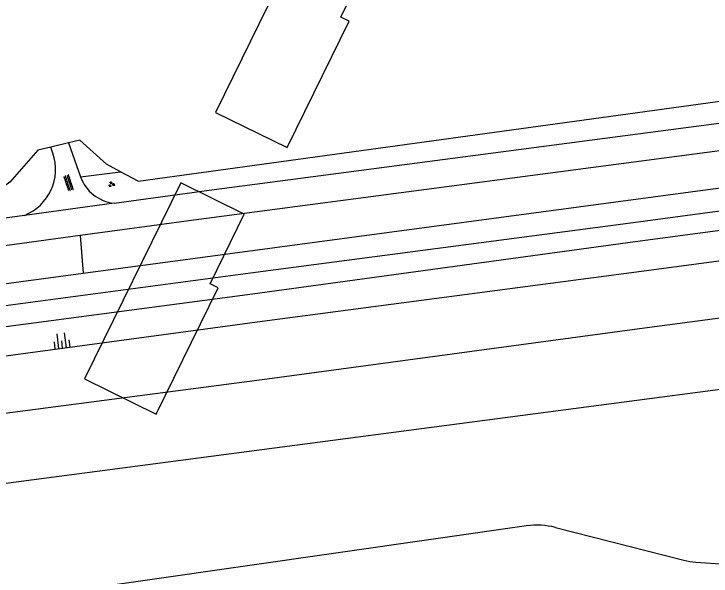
# Model space of a CAD drawing. Extents: x 130998 to 133001, y 398999 to 403002.
# Drawn here: x 132678 to 132771.9, y 402086.1 to 402161.9 of the extents above; entities that cross this region are included whole.
import ezdxf

# ---------------------------------------------------------------- set-up
doc = ezdxf.new("R2010")
doc.units = 0
for name, color, linetype in [('gg-afsc-faunaraster', 7, 'Continuous'), ('gg-afsc-hekwerk', 7, 'Continuous'), ('gg-afsc-lijn draadraster', 7, 'Continuous'), ('gg-knt-BGT kruinlijn', 7, 'Continuous'), ('gg-knt-bovenkant onderkant talud', 7, 'Continuous'), ('gg-knt-onverhard', 7, 'Continuous'), ('gg-knt-verharding', 7, 'Continuous'), ('gg-kntw-bovenkant insteek waterloop', 7, 'Continuous'), ('gt-bbg-plantopografie pand', 7, 'Continuous'), ('gt-grn-groengrens', 7, 'Continuous'), ('gt-symb-groenvak', 7, 'Continuous'), ('gt-symb-overige verharding', 7, 'Continuous'), ('gt-symb-talud symbool', 7, 'Continuous')]:
    doc.layers.add(name, color=color, linetype=linetype)

# ---------------------------------------------------------------- blocks, each defined once
blk = doc.blocks.new('gt0-OVH')
at = {"layer": 'gt-symb-overige verharding'}
for points in [[(-0.972, 0.298), (-0.967, 0.308), (-0.965, 0.319), (-0.966, 0.33), (-0.971, 0.34), (-0.978, 0.348), (-0.988, 0.353), (-0.999, 0.355), (-1.01, 0.354), (-1.02, 0.349), (-1.028, 0.342), (-1.033, 0.332), (-1.035, 0.321), (-1.034, 0.31), (-1.029, 0.3), (-1.022, 0.292), (-1.012, 0.287), (-1.001, 0.285), (-0.99, 0.286), (-0.98, 0.291)], [(-0.872, 0.106), (-0.867, 0.116), (-0.865, 0.126), (-0.866, 0.137), (-0.871, 0.147), (-0.878, 0.156), (-0.888, 0.161), (-0.899, 0.163), (-0.91, 0.162), (-0.92, 0.157), (-0.928, 0.15), (-0.933, 0.14), (-0.935, 0.129), (-0.934, 0.118), (-0.929, 0.108), (-0.922, 0.1), (-0.912, 0.095), (-0.901, 0.092), (-0.89, 0.094), (-0.88, 0.098)], [(-0.772, 0.298), (-0.767, 0.308), (-0.765, 0.319), (-0.766, 0.33), (-0.771, 0.34), (-0.778, 0.348), (-0.788, 0.353), (-0.799, 0.355), (-0.81, 0.354), (-0.82, 0.349), (-0.828, 0.342), (-0.833, 0.332), (-0.835, 0.321), (-0.834, 0.31), (-0.829, 0.3), (-0.822, 0.292), (-0.812, 0.287), (-0.801, 0.285), (-0.79, 0.286), (-0.78, 0.291)], [(-0.672, 0.106), (-0.667, 0.116), (-0.665, 0.126), (-0.666, 0.137), (-0.671, 0.147), (-0.678, 0.156), (-0.688, 0.161), (-0.699, 0.163), (-0.71, 0.162), (-0.72, 0.157), (-0.728, 0.15), (-0.733, 0.14), (-0.735, 0.129), (-0.734, 0.118), (-0.729, 0.108), (-0.722, 0.1), (-0.712, 0.095), (-0.701, 0.092), (-0.69, 0.094), (-0.68, 0.098)], [(-0.572, 0.298), (-0.567, 0.308), (-0.565, 0.319), (-0.566, 0.33), (-0.571, 0.34), (-0.578, 0.348), (-0.588, 0.353), (-0.599, 0.355), (-0.61, 0.354), (-0.62, 0.349), (-0.628, 0.342), (-0.633, 0.332), (-0.635, 0.321), (-0.634, 0.31), (-0.629, 0.3), (-0.622, 0.292), (-0.612, 0.287), (-0.601, 0.285), (-0.59, 0.286), (-0.58, 0.291)], [(-0.472, 0.106), (-0.467, 0.116), (-0.465, 0.126), (-0.466, 0.137), (-0.471, 0.147), (-0.478, 0.156), (-0.488, 0.161), (-0.499, 0.163), (-0.51, 0.162), (-0.52, 0.157), (-0.528, 0.15), (-0.533, 0.14), (-0.535, 0.129), (-0.534, 0.118), (-0.529, 0.108), (-0.522, 0.1), (-0.512, 0.095), (-0.501, 0.092), (-0.49, 0.094), (-0.48, 0.098)], [(-0.372, 0.298), (-0.367, 0.308), (-0.365, 0.319), (-0.366, 0.33), (-0.371, 0.34), (-0.378, 0.348), (-0.388, 0.353), (-0.399, 0.355), (-0.41, 0.354), (-0.42, 0.349), (-0.428, 0.342), (-0.433, 0.332), (-0.435, 0.321), (-0.434, 0.31), (-0.429, 0.3), (-0.422, 0.292), (-0.412, 0.287), (-0.401, 0.285), (-0.39, 0.286), (-0.38, 0.291)], [(-0.272, 0.106), (-0.267, 0.116), (-0.265, 0.126), (-0.266, 0.137), (-0.271, 0.147), (-0.278, 0.156), (-0.288, 0.161), (-0.299, 0.163), (-0.31, 0.162), (-0.32, 0.157), (-0.328, 0.15), (-0.333, 0.14), (-0.335, 0.129), (-0.334, 0.118), (-0.329, 0.108), (-0.322, 0.1), (-0.312, 0.095), (-0.301, 0.092), (-0.29, 0.094), (-0.28, 0.098)], [(-0.172, 0.298), (-0.167, 0.308), (-0.165, 0.319), (-0.166, 0.33), (-0.171, 0.34), (-0.178, 0.348), (-0.188, 0.353), (-0.199, 0.355), (-0.21, 0.354), (-0.22, 0.349), (-0.228, 0.342), (-0.233, 0.332), (-0.235, 0.321), (-0.234, 0.31), (-0.229, 0.3), (-0.222, 0.292), (-0.212, 0.287), (-0.201, 0.285), (-0.19, 0.286), (-0.18, 0.291)], [(-0.072, 0.106), (-0.067, 0.116), (-0.065, 0.126), (-0.066, 0.137), (-0.071, 0.147), (-0.078, 0.156), (-0.088, 0.161), (-0.099, 0.163), (-0.11, 0.162), (-0.12, 0.157), (-0.128, 0.15), (-0.133, 0.14), (-0.135, 0.129), (-0.134, 0.118), (-0.129, 0.108), (-0.122, 0.1), (-0.112, 0.095), (-0.101, 0.092), (-0.09, 0.094), (-0.08, 0.098)], [(0.028, 0.298), (0.033, 0.308), (0.035, 0.319), (0.034, 0.33), (0.029, 0.34), (0.022, 0.348), (0.012, 0.353), (0.001, 0.355), (-0.01, 0.354), (-0.02, 0.349), (-0.028, 0.342), (-0.033, 0.332), (-0.035, 0.321), (-0.034, 0.31), (-0.029, 0.3), (-0.022, 0.292), (-0.012, 0.287), (-0.001, 0.285), (0.01, 0.286), (0.02, 0.291)], [(0.128, 0.106), (0.133, 0.116), (0.135, 0.126), (0.134, 0.137), (0.129, 0.147), (0.122, 0.156), (0.112, 0.161), (0.101, 0.163), (0.09, 0.162), (0.08, 0.157), (0.072, 0.15), (0.067, 0.14), (0.065, 0.129), (0.066, 0.118), (0.071, 0.108), (0.078, 0.1), (0.088, 0.095), (0.099, 0.092), (0.11, 0.094), (0.12, 0.098)], [(0.228, 0.298), (0.233, 0.308), (0.235, 0.319), (0.234, 0.33), (0.229, 0.34), (0.222, 0.348), (0.212, 0.353), (0.201, 0.355), (0.19, 0.354), (0.18, 0.349), (0.172, 0.342), (0.167, 0.332), (0.165, 0.321), (0.166, 0.31), (0.171, 0.3), (0.178, 0.292), (0.188, 0.287), (0.199, 0.285), (0.21, 0.286), (0.22, 0.291)], [(0.328, 0.106), (0.333, 0.116), (0.335, 0.126), (0.334, 0.137), (0.329, 0.147), (0.322, 0.156), (0.312, 0.161), (0.301, 0.163), (0.29, 0.162), (0.28, 0.157), (0.272, 0.15), (0.267, 0.14), (0.265, 0.129), (0.266, 0.118), (0.271, 0.108), (0.278, 0.1), (0.288, 0.095), (0.299, 0.092), (0.31, 0.094), (0.32, 0.098)], [(0.428, 0.298), (0.433, 0.308), (0.435, 0.319), (0.434, 0.33), (0.429, 0.34), (0.422, 0.348), (0.412, 0.353), (0.401, 0.355), (0.39, 0.354), (0.38, 0.349), (0.372, 0.342), (0.367, 0.332), (0.365, 0.321), (0.366, 0.31), (0.371, 0.3), (0.378, 0.292), (0.388, 0.287), (0.399, 0.285), (0.41, 0.286), (0.42, 0.291)], [(0.528, 0.106), (0.533, 0.116), (0.535, 0.126), (0.534, 0.137), (0.529, 0.147), (0.522, 0.156), (0.512, 0.161), (0.501, 0.163), (0.49, 0.162), (0.48, 0.157), (0.472, 0.15), (0.467, 0.14), (0.465, 0.129), (0.466, 0.118), (0.471, 0.108), (0.478, 0.1), (0.488, 0.095), (0.499, 0.092), (0.51, 0.094), (0.52, 0.098)], [(0.628, 0.298), (0.633, 0.308), (0.635, 0.319), (0.634, 0.33), (0.629, 0.34), (0.622, 0.348), (0.612, 0.353), (0.601, 0.355), (0.59, 0.354), (0.58, 0.349), (0.572, 0.342), (0.567, 0.332), (0.565, 0.321), (0.566, 0.31), (0.571, 0.3), (0.578, 0.292), (0.588, 0.287), (0.599, 0.285), (0.61, 0.286), (0.62, 0.291)], [(0.728, 0.106), (0.733, 0.116), (0.735, 0.126), (0.734, 0.137), (0.729, 0.147), (0.722, 0.156), (0.712, 0.161), (0.701, 0.163), (0.69, 0.162), (0.68, 0.157), (0.672, 0.15), (0.667, 0.14), (0.665, 0.129), (0.666, 0.118), (0.671, 0.108), (0.678, 0.1), (0.688, 0.095), (0.699, 0.092), (0.71, 0.094), (0.72, 0.098)], [(0.828, 0.298), (0.833, 0.308), (0.835, 0.319), (0.834, 0.33), (0.829, 0.34), (0.822, 0.348), (0.812, 0.353), (0.801, 0.355), (0.79, 0.354), (0.78, 0.349), (0.772, 0.342), (0.767, 0.332), (0.765, 0.321), (0.766, 0.31), (0.771, 0.3), (0.778, 0.292), (0.788, 0.287), (0.799, 0.285), (0.81, 0.286), (0.82, 0.291)], [(0.928, 0.106), (0.933, 0.116), (0.935, 0.126), (0.934, 0.137), (0.929, 0.147), (0.922, 0.156), (0.912, 0.161), (0.901, 0.163), (0.89, 0.162), (0.88, 0.157), (0.872, 0.15), (0.867, 0.14), (0.865, 0.129), (0.866, 0.118), (0.871, 0.108), (0.878, 0.1), (0.888, 0.095), (0.899, 0.092), (0.91, 0.094), (0.92, 0.098)], [(1.028, 0.298), (1.033, 0.308), (1.035, 0.319), (1.034, 0.33), (1.029, 0.34), (1.022, 0.348), (1.012, 0.353), (1.001, 0.355), (0.99, 0.354), (0.98, 0.349), (0.972, 0.342), (0.967, 0.332), (0.965, 0.321), (0.966, 0.31), (0.971, 0.3), (0.978, 0.292), (0.988, 0.287), (0.999, 0.285), (1.01, 0.286), (1.02, 0.291)], [(-0.972, -0.142), (-0.967, -0.132), (-0.965, -0.121), (-0.966, -0.11), (-0.971, -0.1), (-0.978, -0.092), (-0.988, -0.087), (-0.999, -0.085), (-1.01, -0.086), (-1.02, -0.091), (-1.028, -0.098), (-1.033, -0.108), (-1.035, -0.119), (-1.034, -0.13), (-1.029, -0.14), (-1.022, -0.148), (-1.012, -0.153), (-1.001, -0.155), (-0.99, -0.154), (-0.98, -0.149)], [(-0.872, -0.334), (-0.867, -0.324), (-0.865, -0.314), (-0.866, -0.303), (-0.871, -0.293), (-0.878, -0.284), (-0.888, -0.279), (-0.899, -0.277), (-0.91, -0.278), (-0.92, -0.283), (-0.928, -0.29), (-0.933, -0.3), (-0.935, -0.311), (-0.934, -0.322), (-0.929, -0.332), (-0.922, -0.34), (-0.912, -0.345), (-0.901, -0.348), (-0.89, -0.346), (-0.88, -0.342)], [(-0.772, -0.142), (-0.767, -0.132), (-0.765, -0.121), (-0.766, -0.11), (-0.771, -0.1), (-0.778, -0.092), (-0.788, -0.087), (-0.799, -0.085), (-0.81, -0.086), (-0.82, -0.091), (-0.828, -0.098), (-0.833, -0.108), (-0.835, -0.119), (-0.834, -0.13), (-0.829, -0.14), (-0.822, -0.148), (-0.812, -0.153), (-0.801, -0.155), (-0.79, -0.154), (-0.78, -0.149)], [(-0.672, -0.334), (-0.667, -0.324), (-0.665, -0.314), (-0.666, -0.303), (-0.671, -0.293), (-0.678, -0.284), (-0.688, -0.279), (-0.699, -0.277), (-0.71, -0.278), (-0.72, -0.283), (-0.728, -0.29), (-0.733, -0.3), (-0.735, -0.311), (-0.734, -0.322), (-0.729, -0.332), (-0.722, -0.34), (-0.712, -0.345), (-0.701, -0.348), (-0.69, -0.346), (-0.68, -0.342)], [(-0.572, -0.142), (-0.567, -0.132), (-0.565, -0.121), (-0.566, -0.11), (-0.571, -0.1), (-0.578, -0.092), (-0.588, -0.087), (-0.599, -0.085), (-0.61, -0.086), (-0.62, -0.091), (-0.628, -0.098), (-0.633, -0.108), (-0.635, -0.119), (-0.634, -0.13), (-0.629, -0.14), (-0.622, -0.148), (-0.612, -0.153), (-0.601, -0.155), (-0.59, -0.154), (-0.58, -0.149)], [(-0.472, -0.334), (-0.467, -0.324), (-0.465, -0.314), (-0.466, -0.303), (-0.471, -0.293), (-0.478, -0.284), (-0.488, -0.279), (-0.499, -0.277), (-0.51, -0.278), (-0.52, -0.283), (-0.528, -0.29), (-0.533, -0.3), (-0.535, -0.311), (-0.534, -0.322), (-0.529, -0.332), (-0.522, -0.34), (-0.512, -0.345), (-0.501, -0.348), (-0.49, -0.346), (-0.48, -0.342)], [(-0.372, -0.142), (-0.367, -0.132), (-0.365, -0.121), (-0.366, -0.11), (-0.371, -0.1), (-0.378, -0.092), (-0.388, -0.087), (-0.399, -0.085), (-0.41, -0.086), (-0.42, -0.091), (-0.428, -0.098), (-0.433, -0.108), (-0.435, -0.119), (-0.434, -0.13), (-0.429, -0.14), (-0.422, -0.148), (-0.412, -0.153), (-0.401, -0.155), (-0.39, -0.154), (-0.38, -0.149)], [(-0.272, -0.334), (-0.267, -0.324), (-0.265, -0.314), (-0.266, -0.303), (-0.271, -0.293), (-0.278, -0.284), (-0.288, -0.279), (-0.299, -0.277), (-0.31, -0.278), (-0.32, -0.283), (-0.328, -0.29), (-0.333, -0.3), (-0.335, -0.311), (-0.334, -0.322), (-0.329, -0.332), (-0.322, -0.34), (-0.312, -0.345), (-0.301, -0.348), (-0.29, -0.346), (-0.28, -0.342)], [(-0.172, -0.142), (-0.167, -0.132), (-0.165, -0.121), (-0.166, -0.11), (-0.171, -0.1), (-0.178, -0.092), (-0.188, -0.087), (-0.199, -0.085), (-0.21, -0.086), (-0.22, -0.091), (-0.228, -0.098), (-0.233, -0.108), (-0.235, -0.119), (-0.234, -0.13), (-0.229, -0.14), (-0.222, -0.148), (-0.212, -0.153), (-0.201, -0.155), (-0.19, -0.154), (-0.18, -0.149)], [(-0.072, -0.334), (-0.067, -0.324), (-0.065, -0.314), (-0.066, -0.303), (-0.071, -0.293), (-0.078, -0.284), (-0.088, -0.279), (-0.099, -0.277), (-0.11, -0.278), (-0.12, -0.283), (-0.128, -0.29), (-0.133, -0.3), (-0.135, -0.311), (-0.134, -0.322), (-0.129, -0.332), (-0.122, -0.34), (-0.112, -0.345), (-0.101, -0.348), (-0.09, -0.346), (-0.08, -0.342)], [(0.028, -0.142), (0.033, -0.132), (0.035, -0.121), (0.034, -0.11), (0.029, -0.1), (0.022, -0.092), (0.012, -0.087), (0.001, -0.085), (-0.01, -0.086), (-0.02, -0.091), (-0.028, -0.098), (-0.033, -0.108), (-0.035, -0.119), (-0.034, -0.13), (-0.029, -0.14), (-0.022, -0.148), (-0.012, -0.153), (-0.001, -0.155), (0.01, -0.154), (0.02, -0.149)], [(0.128, -0.334), (0.133, -0.324), (0.135, -0.314), (0.134, -0.303), (0.129, -0.293), (0.122, -0.284), (0.112, -0.279), (0.101, -0.277), (0.09, -0.278), (0.08, -0.283), (0.072, -0.29), (0.067, -0.3), (0.065, -0.311), (0.066, -0.322), (0.071, -0.332), (0.078, -0.34), (0.088, -0.345), (0.099, -0.348), (0.11, -0.346), (0.12, -0.342)], [(0.228, -0.142), (0.233, -0.132), (0.235, -0.121), (0.234, -0.11), (0.229, -0.1), (0.222, -0.092), (0.212, -0.087), (0.201, -0.085), (0.19, -0.086), (0.18, -0.091), (0.172, -0.098), (0.167, -0.108), (0.165, -0.119), (0.166, -0.13), (0.171, -0.14), (0.178, -0.148), (0.188, -0.153), (0.199, -0.155), (0.21, -0.154), (0.22, -0.149)], [(0.328, -0.334), (0.333, -0.324), (0.335, -0.314), (0.334, -0.303), (0.329, -0.293), (0.322, -0.284), (0.312, -0.279), (0.301, -0.277), (0.29, -0.278), (0.28, -0.283), (0.272, -0.29), (0.267, -0.3), (0.265, -0.311), (0.266, -0.322), (0.271, -0.332), (0.278, -0.34), (0.288, -0.345), (0.299, -0.348), (0.31, -0.346), (0.32, -0.342)], [(0.428, -0.142), (0.433, -0.132), (0.435, -0.121), (0.434, -0.11), (0.429, -0.1), (0.422, -0.092), (0.412, -0.087), (0.401, -0.085), (0.39, -0.086), (0.38, -0.091), (0.372, -0.098), (0.367, -0.108), (0.365, -0.119), (0.366, -0.13), (0.371, -0.14), (0.378, -0.148), (0.388, -0.153), (0.399, -0.155), (0.41, -0.154), (0.42, -0.149)], [(0.528, -0.334), (0.533, -0.324), (0.535, -0.314), (0.534, -0.303), (0.529, -0.293), (0.522, -0.284), (0.512, -0.279), (0.501, -0.277), (0.49, -0.278), (0.48, -0.283), (0.472, -0.29), (0.467, -0.3), (0.465, -0.311), (0.466, -0.322), (0.471, -0.332), (0.478, -0.34), (0.488, -0.345), (0.499, -0.348), (0.51, -0.346), (0.52, -0.342)], [(0.628, -0.142), (0.633, -0.132), (0.635, -0.121), (0.634, -0.11), (0.629, -0.1), (0.622, -0.092), (0.612, -0.087), (0.601, -0.085), (0.59, -0.086), (0.58, -0.091), (0.572, -0.098), (0.567, -0.108), (0.565, -0.119), (0.566, -0.13), (0.571, -0.14), (0.578, -0.148), (0.588, -0.153), (0.599, -0.155), (0.61, -0.154), (0.62, -0.149)], [(0.728, -0.334), (0.733, -0.324), (0.735, -0.314), (0.734, -0.303), (0.729, -0.293), (0.722, -0.284), (0.712, -0.279), (0.701, -0.277), (0.69, -0.278), (0.68, -0.283), (0.672, -0.29), (0.667, -0.3), (0.665, -0.311), (0.666, -0.322), (0.671, -0.332), (0.678, -0.34), (0.688, -0.345), (0.699, -0.348), (0.71, -0.346), (0.72, -0.342)], [(0.828, -0.142), (0.833, -0.132), (0.835, -0.121), (0.834, -0.11), (0.829, -0.1), (0.822, -0.092), (0.812, -0.087), (0.801, -0.085), (0.79, -0.086), (0.78, -0.091), (0.772, -0.098), (0.767, -0.108), (0.765, -0.119), (0.766, -0.13), (0.771, -0.14), (0.778, -0.148), (0.788, -0.153), (0.799, -0.155), (0.81, -0.154), (0.82, -0.149)], [(0.928, -0.334), (0.933, -0.324), (0.935, -0.314), (0.934, -0.303), (0.929, -0.293), (0.922, -0.284), (0.912, -0.279), (0.901, -0.277), (0.89, -0.278), (0.88, -0.283), (0.872, -0.29), (0.867, -0.3), (0.865, -0.311), (0.866, -0.322), (0.871, -0.332), (0.878, -0.34), (0.888, -0.345), (0.899, -0.348), (0.91, -0.346), (0.92, -0.342)], [(1.028, -0.142), (1.033, -0.132), (1.035, -0.121), (1.034, -0.11), (1.029, -0.1), (1.022, -0.092), (1.012, -0.087), (1.001, -0.085), (0.99, -0.086), (0.98, -0.091), (0.972, -0.098), (0.967, -0.108), (0.965, -0.119), (0.966, -0.13), (0.971, -0.14), (0.978, -0.148), (0.988, -0.153), (0.999, -0.155), (1.01, -0.154), (1.02, -0.149)]]:
    blk.add_lwpolyline(points, close=True, dxfattribs=at)
blk = doc.blocks.new('gt0-GRVAK')
at = {"layer": 'gt-symb-groenvak'}
for p, q in [((-0.11, 0.189), (-0.228, 0.24)), ((-0.182, 0.153), (0.088, 0.153)), ((-0.091, 0.211), (-0.156, 0.322)), ((-0.047, 0.214), (-0.047, 0.393)), ((-0.004, 0.211), (0.061, 0.322)), ((0.015, 0.189), (0.133, 0.24)), ((0.262, -0.052), (0.197, 0.059)), ((0.305, -0.049), (0.305, 0.13)), ((0.349, -0.052), (0.414, 0.059)), ((-0.245, -0.228), (-0.363, -0.177)), ((-0.318, -0.264), (-0.047, -0.264)), ((-0.226, -0.206), (-0.291, -0.095)), ((-0.183, -0.203), (-0.183, -0.024)), ((-0.139, -0.206), (-0.074, -0.095)), ((-0.12, -0.228), (-0.002, -0.177)), ((0.243, -0.074), (0.125, -0.023)), ((0.17, -0.11), (0.441, -0.11)), ((0.368, -0.074), (0.486, -0.023))]:
    blk.add_line(p, q, dxfattribs=at)
blk = doc.blocks.new('gt0-TALUD_1')
at = {"layer": 'gt-symb-talud symbool'}
for p, q in [((-1, -1), (-1, 0)), ((-0.5, -2), (-0.5, 0)), ((0, -1), (0, 0)), ((0.5, -2), (0.5, 0)), ((1, -1), (1, 0))]:
    blk.add_line(p, q, dxfattribs=at)

msp = doc.modelspace()

# ---------------------------------------------------------------- linework, layer by layer
at = {"layer": 'gg-afsc-faunaraster'}
msp.add_lwpolyline([(132432.446, 401957.061), (132410.766, 402081.829), (132416.547, 402082.787), (132469.941, 402089.666), (132521.739, 402096.317), (132561.814, 402101.372), (132598.733, 402098.053), (132658.941, 402105.75), (132712.147, 402112.709), (132762.979, 402119.547), (132916.28, 402139.868), (132941.278, 402143.153), (132951.613, 402143.683), (132971.076, 402143.383), (132980.833, 402142.052), (133000, 402136.76)], dxfattribs=at)
at = {"layer": 'gg-afsc-hekwerk'}
for p, q in [((132685.386, 402144.503), (132682.987, 402143.922)), ((132685.386, 402144.503), (132682.987, 402143.922)), ((132694.743, 402139.328), (132692.369, 402140.612)), ((132694.743, 402139.328), (132692.369, 402140.612))]:
    msp.add_line(p, q, dxfattribs=at)
for points in [[(132692.369, 402140.612), (132690.489, 402141.629), (132686.898, 402144.869), (132685.386, 402144.503)], [(132692.369, 402140.612), (132690.489, 402141.629), (132686.898, 402144.869), (132685.386, 402144.503)], [(132682.987, 402143.922), (132681.258, 402143.503), (132677.471, 402139.185), (132676.622, 402138.578)], [(132682.987, 402143.922), (132681.258, 402143.503), (132677.471, 402139.185), (132676.622, 402138.578)]]:
    msp.add_lwpolyline(points, dxfattribs=at)
at = {"layer": 'gg-afsc-lijn draadraster'}
msp.add_lwpolyline([(132432.446, 401957.061), (132410.766, 402081.829), (132416.547, 402082.787), (132469.941, 402089.666), (132521.739, 402096.317), (132561.814, 402101.372), (132598.733, 402098.053), (132658.941, 402105.75), (132712.147, 402112.709), (132762.979, 402119.547), (132916.28, 402139.868), (132941.278, 402143.153), (132951.613, 402143.683), (132971.076, 402143.383), (132980.833, 402142.052), (133000, 402136.76)], dxfattribs=at)
at = {"layer": 'gg-knt-BGT kruinlijn'}
for points in [[(132402.932, 402086.604), (132469.518, 402096.001), (132521.042, 402102.57), (132563.265, 402108.34), (132586.629, 402110.913), (132591.41, 402110.017), (132595.313, 402107.563), (132599.058, 402105.54), (132603.573, 402105.728), (132657.647, 402113.195), (132711.451, 402120.457), (132761.897, 402127.093), (132812.719, 402133.9), (132863.016, 402140.745), (132920.208, 402148.238)], [(132436.397, 401957.308), (132418.721, 402075.904), (132569.357, 402094.833), (132597.127, 402089.229), (132609.706, 402089.79), (132956.113, 402135.38), (132997.612, 402129.003), (133000, 402127.033)]]:
    msp.add_lwpolyline(points, dxfattribs=at)
at = {"layer": 'gg-knt-bovenkant onderkant talud'}
msp.add_lwpolyline([(132919.622, 402152.051), (132864.469, 402145.015), (132812.636, 402137.933), (132761.718, 402131.159), (132710.144, 402124.104), (132659.597, 402117.395), (132608.37, 402110.29), (132602.277, 402109.839), (132598.776, 402112.505)], dxfattribs=at)
at = {"layer": 'gg-knt-onverhard'}
for p, q in [((132683.272, 402143.1), (132682.987, 402143.922)), ((132685.386, 402144.503), (132686.991, 402139.939))]:
    msp.add_line(p, q, dxfattribs=at)
for centre, radius, start, end in [((132676.987, 402140.913), 6.655, 291.6664, 19.1902), ((132692.087, 402141.747), 5.407, 199.53363, 263.96324)]:
    msp.add_arc(centre, radius, start, end, dxfattribs=at)
at = {"layer": 'gg-knt-verharding'}
for p, q in [((132691.518, 402136.37), (132679.444, 402134.728)), ((132679.444, 402134.728), (132603.171, 402124.336)), ((132686.939, 402131.996), (132607.267, 402121.11))]:
    msp.add_line(p, q, dxfattribs=at)
for points in [[(132902.324, 402160.602), (132866.111, 402155.67), (132702.261, 402134.09), (132686.939, 402131.996)], [(132691.518, 402136.37), (132704.312, 402138.11), (132869.68, 402159.887)]]:
    msp.add_lwpolyline(points, dxfattribs=at)
at = {"layer": 'gg-kntw-bovenkant insteek waterloop'}
msp.add_line((132687.356, 402126.933), (132902.957, 402155.89), dxfattribs=at)
for points in [[(132913.246, 402154.176), (132760.78, 402133.614), (132709.876, 402126.933), (132659.356, 402120.176), (132608.082, 402113.186), (132600.11, 402112.263), (132598.776, 402112.505)], [(132410.745, 402000), (132394.411, 402092.75), (132483.578, 402105.921), (132586.755, 402118.802), (132597.366, 402115.544), (132615.14, 402117.234), (132687.356, 402126.933)], [(132747.077, 402092.867), (132683.498, 402083.746), (132682.246, 402083.484), (132681.037, 402083.064)], [(132750.958, 402092.661), (132768.264, 402088.267), (132769.07, 402088.097), (132769.89, 402087.994)]]:
    msp.add_lwpolyline(points, dxfattribs=at)
for centre, radius, start, end in [((132748.499, 402082.995), 9.974, 75.72696, 98.19633), ((132783.422, 402249.363), 161.935, 265.20658, 280.21614)]:
    msp.add_arc(centre, radius, start, end, dxfattribs=at)
at = {"layer": 'gt-bbg-plantopografie pand'}
for points in [[(132705.163, 402148.6), (132714.822, 402143.858), (132723.178, 402160.877), (132722.073, 402161.419), (132726.683, 402170.808), (132718.129, 402175.008), (132705.163, 402148.6)], [(132687.534, 402112.694), (132697.193, 402107.952), (132705.549, 402124.971), (132704.444, 402125.513), (132709.054, 402134.902), (132700.5, 402139.102), (132687.534, 402112.694)]]:
    msp.add_lwpolyline(points, dxfattribs=at)
at = {"layer": 'gt-grn-groengrens'}
for p, q in [((132686.991, 402139.939), (132692.369, 402140.612)), ((132686.939, 402131.996), (132687.356, 402126.933))]:
    msp.add_line(p, q, dxfattribs=at)
msp.add_lwpolyline([(132694.743, 402139.328), (132808.723, 402155.034), (132852.303, 402166.607), (132860.395, 402171.767)], dxfattribs=at)

# ---------------------------------------------------------------- block references
at = {"layer": 'gt-symb-groenvak'}
msp.add_blockref('gt0-GRVAK', (132691.159, 402138.917), dxfattribs=at)
at = {"layer": 'gt-symb-overige verharding', "rotation": -71.58316555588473}
msp.add_blockref('gt0-OVH', (132685.378, 402139.113), dxfattribs=at)
at = {"layer": 'gt-symb-talud symbool', "xscale": 1.0000964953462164, "yscale": 1.0000964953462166, "rotation": -172.7044398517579}
msp.add_blockref('gt0-TALUD_1', (132684.549, 402116.826), dxfattribs=at)

doc.saveas('drawing.dxf')
